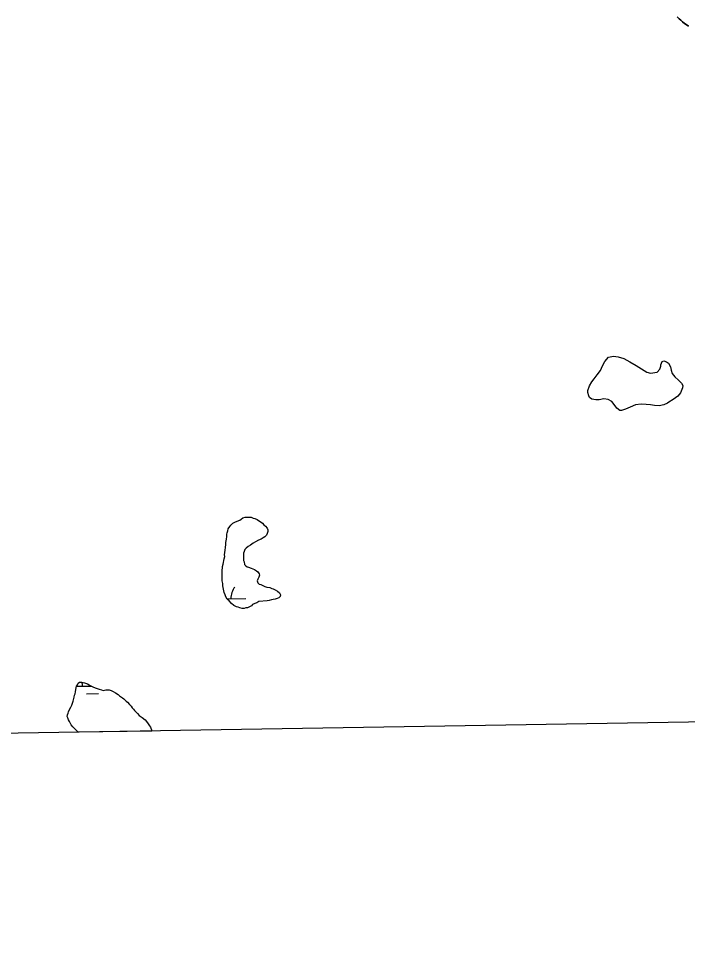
# Model space of a CAD drawing. Extents: x 3855477 to 3893699, y 299188 to 325115.
# Drawn here: x 3886662 to 3888008, y 304617 to 306493 of the extents above; entities that cross this region are included whole.
import ezdxf

# ---------------------------------------------------------------- set-up
doc = ezdxf.new("R2010")
doc.units = 0
for name, color, linetype in [('V-GRID-FRAM', 7, 'Continuous'), ('V-TOPO-SHOR', 7, 'Continuous'), ('V-WETL-SWMP', 7, 'Continuous')]:
    doc.layers.add(name, color=color, linetype=linetype)

msp = doc.modelspace()

# ---------------------------------------------------------------- linework, layer by layer
at = {"layer": 'V-GRID-FRAM'}
msp.add_lwpolyline([(3859445.3, 322797), (3891292.6, 323315.8), (3891596.8, 305135.9), (3859733.6, 304616.8), (3859445.3, 322797)], dxfattribs=at)
at = {"layer": 'V-TOPO-SHOR'}
for points in [[(3887987.4, 306495.9), (3887991.4, 306492.4), (3887995, 306489.4), (3887998.5, 306486.3), (3888002.6, 306482.8), (3888005.6, 306480.8), (3888010.2, 306477.2)], [(3887960.9, 305716.1), (3887951.5, 305714.1), (3887942.1, 305714.5), (3887933.9, 305716), (3887925.3, 305716.8), (3887915.1, 305717.2), (3887904.1, 305715.6), (3887892.8, 305710.9), (3887883.4, 305707.3), (3887875.5, 305704.2), (3887872, 305704.6), (3887866.1, 305708.9), (3887860.7, 305716.3), (3887855.9, 305722.6), (3887848.5, 305726.9), (3887839.9, 305727.7), (3887830.9, 305725.7), (3887824.2, 305725.7), (3887815.6, 305727.6), (3887810.9, 305730.8), (3887810.1, 305733.9), (3887808.1, 305740.5), (3887808.1, 305744.9), (3887811.3, 305754.3), (3887815.6, 305762.1), (3887820.3, 305768), (3887826.5, 305776.2), (3887833.2, 305784.8), (3887837.5, 305794.2), (3887841.8, 305802.9), (3887849.6, 305811.5), (3887859.8, 305813.8), (3887869.2, 305812.3), (3887880.1, 305809.2), (3887892.3, 305802.1), (3887904.8, 305795.1), (3887926.8, 305781.4), (3887933.8, 305779.5), (3887947.1, 305781.8), (3887952.6, 305787.7), (3887954.6, 305793.6), (3887954.9, 305796.3), (3887957.7, 305803), (3887960.8, 305804.2), (3887965.9, 305802.6), (3887970.2, 305799.5), (3887974.5, 305792), (3887975.3, 305785.8), (3887977.7, 305778.7), (3887982.8, 305772.5), (3887990.2, 305765.4), (3887996.5, 305759.6), (3887999.2, 305754.5), (3887998.5, 305749.8), (3887994.6, 305740), (3887989.1, 305733.3), (3887979.3, 305726.6), (3887971.1, 305721.5), (3887968, 305719.2), (3887960.9, 305716.1)], [(3887145.5, 305320.1), (3887141.5, 305318), (3887137.9, 305316.5), (3887133.4, 305314.5), (3887130.8, 305311.4), (3887127.3, 305309.4), (3887122.7, 305307.9), (3887119.7, 305307.4), (3887116.2, 305306.4), (3887112.6, 305306.4), (3887107.6, 305307.9), (3887104, 305308.9), (3887101, 305309.9), (3887095.4, 305312.4), (3887090.8, 305316.5), (3887085.8, 305321.5), (3887082.2, 305325.1), (3887079.7, 305329.6), (3887078.2, 305333.7), (3887076.1, 305338.7), (3887074.6, 305345.3), (3887074.1, 305348.8), (3887073.1, 305351.9), (3887073.1, 305356.4), (3887072, 305362), (3887072, 305365), (3887072, 305369.6), (3887072, 305374.7), (3887072, 305380.7), (3887072, 305383.8), (3887072.5, 305387.3), (3887073, 305390.9), (3887074, 305395.4), (3887074.5, 305398.5), (3887075.5, 305402.5), (3887076, 305406.1), (3887077.1, 305411.1), (3887077, 305414.2), (3887077.5, 305419.2), (3887078, 305423.8), (3887078.5, 305428.9), (3887079.6, 305434.9), (3887079.6, 305439), (3887080.6, 305445.6), (3887081.1, 305451.1), (3887081.6, 305455.7), (3887082.1, 305458.7), (3887083.1, 305462.8), (3887084.1, 305466.8), (3887087.6, 305471.4), (3887089.6, 305473.9), (3887093.7, 305478), (3887097.7, 305480), (3887102.3, 305482.1), (3887107.4, 305484.1), (3887110.4, 305486.1), (3887113.9, 305488.7), (3887118.5, 305490.2), (3887123, 305490.2), (3887130.1, 305489.7), (3887134.2, 305488.2), (3887137.7, 305487.2), (3887142.3, 305485.1), (3887146.9, 305482.1), (3887150.4, 305479.6), (3887152.9, 305477.6), (3887156, 305474.5), (3887159, 305472), (3887162.6, 305468), (3887163.6, 305464.4), (3887163.6, 305460.9), (3887162.6, 305457.3), (3887161.1, 305453.8), (3887158, 305450.7), (3887154.5, 305448.2), (3887150.4, 305445.7), (3887145.4, 305443.6), (3887139.3, 305440.1), (3887134.2, 305437.5), (3887129.2, 305434), (3887124.6, 305430.9), (3887120.6, 305427.4), (3887117.5, 305424.9), (3887116, 305420.8), (3887115, 305417.8), (3887115, 305414.2), (3887115, 305410.2), (3887115, 305407.1), (3887115, 305403.1), (3887116.1, 305400), (3887117.1, 305395), (3887119.6, 305391.9), (3887122.1, 305389.9), (3887125.2, 305389.4), (3887130.2, 305387.4), (3887133.8, 305385.9), (3887137.3, 305384.4), (3887141.4, 305382.3), (3887143.9, 305380.3), (3887146.5, 305376.3), (3887147, 305373.2)], [(3887147, 305373.2), (3887145.5, 305369.2), (3887143.9, 305365.1), (3887142.4, 305362.1), (3887144, 305358), (3887146.5, 305355.5), (3887149.5, 305354.5), (3887152.6, 305353), (3887158.1, 305350.5), (3887162.2, 305349.5), (3887167.8, 305348.4), (3887171.8, 305346.4), (3887174.9, 305345.9), (3887178.4, 305343.9), (3887183.5, 305341.4), (3887187.5, 305337.8), (3887189.6, 305333.8), (3887188.5, 305330.2), (3887186, 305327.7), (3887183, 305326.2), (3887178.9, 305325.2), (3887174.9, 305324.1), (3887171.3, 305323.6), (3887166.3, 305322.1), (3887162.7, 305321.6), (3887145.5, 305320.1)], [(3886782.4, 305057.5), (3886780.2, 305059.4), (3886777.2, 305062.9), (3886774.1, 305065.9), (3886771.6, 305068.5), (3886768, 305072.5), (3886766, 305076.1), (3886764.5, 305079.1), (3886762.9, 305082.6), (3886761.4, 305086.2), (3886760.4, 305089.2), (3886760.9, 305092.2), (3886761.9, 305095.8), (3886762.9, 305098.8), (3886765, 305103.4), (3886767.5, 305108), (3886769.5, 305112), (3886771, 305116.1), (3886772, 305120.1), (3886773.5, 305125.2), (3886774.5, 305128.2), (3886775, 305131.8), (3886776.1, 305134.8), (3886776.6, 305138.9), (3886777.6, 305143.4), (3886778.1, 305147), (3886779.1, 305150), (3886780.6, 305153), (3886782.1, 305156.1), (3886785.1, 305158.1), (3886789.7, 305158.1), (3886794.8, 305156.6), (3886800.8, 305154.6), (3886806.4, 305151.5), (3886812, 305149), (3886816.6, 305147), (3886824.2, 305144), (3886829.2, 305142.5), (3886832.8, 305141.5), (3886837.8, 305142.5), (3886841.4, 305142.5), (3886844.4, 305142.5), (3886848.5, 305141.5), (3886853, 305139.5), (3886857.6, 305136.9), (3886862.7, 305133.4), (3886865.7, 305130.9), (3886871.3, 305126.8), (3886874.3, 305124.3), (3886878.9, 305120.2), (3886881.4, 305117.7), (3886885.5, 305113.2), (3886889, 305109.6), (3886891, 305106.6), (3886893.6, 305104)], [(3886893.6, 305104), (3886895.6, 305101), (3886899.2, 305097.5), (3886901.7, 305094.9), (3886905.2, 305091.4), (3886910.8, 305087.4), (3886916.9, 305082.3), (3886922, 305076.7), (3886926, 305070.2), (3886928.1, 305067.6), (3886930.6, 305060.5), (3886930.8, 305059.9)]]:
    msp.add_lwpolyline(points, dxfattribs=at)
at = {"layer": 'V-WETL-SWMP'}
for p, q in [((3887859.7, 305717.5), (3887860.2, 305717.5)), ((3887081.9, 305325.7), (3887119.5, 305326.3)), ((3886782.1, 305156.1), (3886785.1, 305158.1)), ((3886785.1, 305158.1), (3886789.7, 305158.1)), ((3886789.7, 305158.1), (3886794.8, 305156.6)), ((3886776.6, 305138.9), (3886777.6, 305143.4)), ((3886777.6, 305143.4), (3886778.1, 305147)), ((3886778.1, 305147), (3886779.1, 305150)), ((3886779.1, 305150), (3886780.6, 305153)), ((3886779.1, 305149.9), (3886808.9, 305150.4)), ((3886780.6, 305153), (3886782.1, 305156.1)), ((3886794.8, 305156.6), (3886800.8, 305154.6)), ((3886800.8, 305154.6), (3886806.4, 305151.5)), ((3886806.4, 305151.5), (3886812, 305149)), ((3886812, 305149), (3886816.6, 305147)), ((3886816.6, 305147), (3886824.2, 305144)), ((3886824.2, 305144), (3886829.2, 305142.5)), ((3886829.2, 305142.5), (3886832.8, 305141.5)), ((3886832.8, 305141.5), (3886837.8, 305142.5)), ((3886837.8, 305142.5), (3886841.4, 305142.5)), ((3886841.4, 305142.5), (3886844.4, 305142.5)), ((3886844.4, 305142.5), (3886848.5, 305141.5)), ((3886848.5, 305141.5), (3886853, 305139.5)), ((3886853, 305139.5), (3886857.6, 305136.9)), ((3886772, 305120.1), (3886773.5, 305125.2)), ((3886773.5, 305125.2), (3886774.5, 305128.2)), ((3886774.5, 305128.2), (3886775, 305131.8)), ((3886775, 305131.8), (3886776.1, 305134.8)), ((3886776.1, 305134.8), (3886776.6, 305138.9)), ((3886799.2, 305134.8), (3886823.2, 305135.2)), ((3886857.6, 305136.9), (3886862.7, 305133.4)), ((3886862.7, 305133.4), (3886865.7, 305130.9)), ((3886865.7, 305130.9), (3886871.3, 305126.8)), ((3886871.3, 305126.8), (3886874.3, 305124.3)), ((3886874.3, 305124.3), (3886878.9, 305120.2)), ((3886762.9, 305098.8), (3886765, 305103.4)), ((3886765, 305103.4), (3886767.5, 305108)), ((3886767.5, 305108), (3886769.5, 305112)), ((3886769.5, 305112), (3886771, 305116.1)), ((3886771, 305116.1), (3886772, 305120.1)), ((3886878.9, 305120.2), (3886881.4, 305117.7)), ((3886881.4, 305117.7), (3886885.5, 305113.2)), ((3886885.5, 305113.2), (3886889, 305109.6)), ((3886889, 305109.6), (3886891, 305106.6)), ((3886891, 305106.6), (3886893.6, 305104)), ((3886893.6, 305104), (3886895.6, 305101)), ((3886760.4, 305089.2), (3886760.9, 305092.2)), ((3886761.4, 305086.2), (3886760.4, 305089.2)), ((3886760.9, 305092.2), (3886761.9, 305095.8)), ((3886762.9, 305082.6), (3886761.4, 305086.2)), ((3886761.9, 305095.8), (3886762.9, 305098.8)), ((3886895.6, 305101), (3886899.2, 305097.5)), ((3886899.2, 305097.5), (3886901.7, 305094.9)), ((3886901.7, 305094.9), (3886905.2, 305091.4)), ((3886905.2, 305091.4), (3886910.8, 305087.4)), ((3886910.8, 305087.4), (3886916.9, 305082.3)), ((3886764.5, 305079.1), (3886762.9, 305082.6)), ((3886766, 305076.1), (3886764.5, 305079.1)), ((3886768, 305072.5), (3886766, 305076.1)), ((3886771.6, 305068.5), (3886768, 305072.5)), ((3886774.1, 305065.9), (3886771.6, 305068.5)), ((3886777.2, 305062.9), (3886774.1, 305065.9)), ((3886916.9, 305082.3), (3886922, 305076.7)), ((3886922, 305076.7), (3886926, 305070.2)), ((3886926, 305070.2), (3886928.1, 305067.6)), ((3886928.1, 305067.6), (3886930.6, 305060.5)), ((3886780.2, 305059.4), (3886777.2, 305062.9)), ((3886782.4, 305057.5), (3886780.2, 305059.4)), ((3886930.8, 305059.9), (3886782.4, 305057.5)), ((3886930.6, 305060.5), (3886930.8, 305059.9))]:
    msp.add_line(p, q, dxfattribs=at)
for points in [[(3888010.2, 306477.2), (3888005.6, 306480.8), (3888002.6, 306482.8), (3887998.5, 306486.3), (3887995, 306489.4), (3887991.4, 306492.4), (3887987.4, 306495.9)], [(3887147, 305373.2), (3887145.5, 305369.2), (3887143.9, 305365.1), (3887142.4, 305362.1), (3887144, 305358), (3887146.5, 305355.5), (3887149.5, 305354.5), (3887152.6, 305353), (3887158.1, 305350.5), (3887162.2, 305349.5), (3887167.8, 305348.4), (3887171.8, 305346.4), (3887174.9, 305345.9), (3887178.4, 305343.9), (3887183.5, 305341.4), (3887187.5, 305337.8), (3887189.6, 305333.8), (3887188.6, 305330.2), (3887186, 305327.7), (3887183, 305326.2), (3887178.9, 305325.2), (3887174.9, 305324.1), (3887171.3, 305323.6), (3887166.3, 305322.1), (3887162.7, 305321.6), (3887145.5, 305320.1), (3887141.5, 305318), (3887137.9, 305316.5), (3887133.4, 305314.5), (3887130.8, 305311.4), (3887127.3, 305309.4), (3887122.7, 305307.9), (3887119.7, 305307.4), (3887116.2, 305306.4), (3887112.6, 305306.4), (3887107.6, 305307.9), (3887104, 305308.9), (3887101, 305309.9), (3887095.4, 305312.4), (3887090.8, 305316.5), (3887085.8, 305321.5), (3887082.2, 305325.1), (3887079.7, 305329.6), (3887078.2, 305333.7), (3887076.1, 305338.7), (3887074.6, 305345.3), (3887074.1, 305348.8), (3887073.1, 305351.9), (3887073.1, 305356.4), (3887072, 305362), (3887072, 305365), (3887072, 305369.6), (3887072, 305374.7), (3887072, 305380.7), (3887072, 305383.8), (3887072.5, 305387.3), (3887073, 305390.9), (3887074, 305395.4), (3887074.5, 305398.5), (3887075.5, 305402.5), (3887076, 305406.1), (3887077.1, 305411.1), (3887077, 305414.2), (3887077.5, 305419.2), (3887078, 305423.8), (3887078.5, 305428.9), (3887079.6, 305434.9), (3887079.6, 305439), (3887080.6, 305445.6), (3887081.1, 305451.1), (3887081.6, 305455.7), (3887082.1, 305458.7), (3887083.1, 305462.8), (3887084.1, 305466.8), (3887087.6, 305471.4), (3887089.6, 305473.9), (3887093.7, 305478), (3887097.7, 305480), (3887102.3, 305482.1), (3887107.4, 305484.1), (3887110.4, 305486.1), (3887113.9, 305488.7), (3887118.5, 305490.2), (3887123, 305490.2), (3887130.1, 305489.7), (3887134.2, 305488.2), (3887137.7, 305487.2), (3887142.3, 305485.1), (3887146.9, 305482.1), (3887150.4, 305479.6), (3887152.9, 305477.6), (3887156, 305474.5), (3887159, 305472), (3887162.6, 305468), (3887163.6, 305464.4), (3887163.6, 305460.9), (3887162.6, 305457.3), (3887161.1, 305453.8), (3887158, 305450.7), (3887154.5, 305448.2), (3887150.4, 305445.7)], [(3887150.4, 305445.7), (3887145.4, 305443.6), (3887139.3, 305440.1), (3887134.2, 305437.5), (3887129.2, 305434), (3887124.6, 305430.9), (3887120.6, 305427.4), (3887117.5, 305424.9), (3887116, 305420.8), (3887115, 305417.8), (3887115, 305414.2), (3887115, 305410.2), (3887115, 305407.1), (3887115, 305403.1), (3887116.1, 305400), (3887117.1, 305395), (3887119.6, 305391.9), (3887122.1, 305389.9), (3887125.2, 305389.4), (3887130.2, 305387.4), (3887133.8, 305385.9), (3887137.3, 305384.4), (3887141.4, 305382.3), (3887143.9, 305380.3), (3887146.5, 305376.3), (3887147, 305373.2)]]:
    msp.add_lwpolyline(points, dxfattribs=at)
msp.add_lwpolyline([(3887960.9, 305716.1), (3887951.5, 305714.1), (3887942.1, 305714.5), (3887933.9, 305716), (3887925.3, 305716.8), (3887915.1, 305717.2), (3887904.1, 305715.6), (3887892.8, 305710.9), (3887883.4, 305707.3), (3887875.5, 305704.2), (3887872, 305704.6), (3887866.1, 305708.9), (3887860.7, 305716.3), (3887855.9, 305722.6), (3887848.5, 305726.9), (3887839.9, 305727.7), (3887830.9, 305725.7), (3887824.2, 305725.7), (3887815.6, 305727.6), (3887810.9, 305730.8), (3887810.1, 305733.9), (3887808.1, 305740.5), (3887808.1, 305744.9), (3887811.3, 305754.3), (3887815.6, 305762.1), (3887820.3, 305768), (3887826.5, 305776.2), (3887833.2, 305784.8), (3887837.5, 305794.2), (3887841.8, 305802.9), (3887849.6, 305811.5), (3887859.8, 305813.8), (3887869.2, 305812.3), (3887880.1, 305809.2), (3887892.3, 305802.1), (3887904.8, 305795.1), (3887926.8, 305781.4), (3887933.8, 305779.5), (3887947.1, 305781.8), (3887952.6, 305787.7), (3887954.6, 305793.6), (3887954.9, 305796.3), (3887957.7, 305803), (3887960.8, 305804.2), (3887965.9, 305802.6), (3887970.2, 305799.5), (3887974.5, 305792), (3887975.3, 305785.8), (3887977.7, 305778.7), (3887982.8, 305772.5), (3887990.2, 305765.4), (3887996.5, 305759.6), (3887999.2, 305754.5), (3887998.5, 305749.8), (3887994.6, 305740), (3887989.1, 305733.3), (3887979.3, 305726.6), (3887971.1, 305721.5), (3887968, 305719.2)], close=True, dxfattribs=at)
for centre, start, end in [((3887124.7, 305326.9), 140.1615, 181.7052), ((3886755.7, 305150), 0.1615, 13.1228)]:
    msp.add_arc(centre, 35.2, start, end, dxfattribs=at)

doc.saveas('drawing.dxf')
